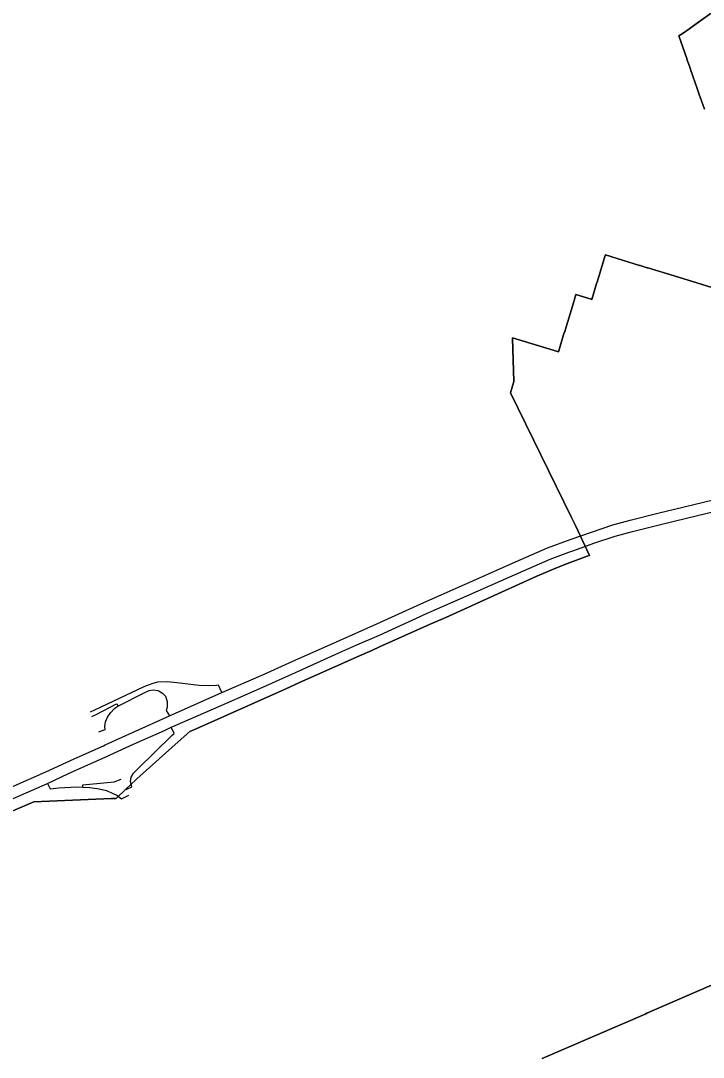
# Model space of a CAD drawing. Extents: x 0 to 34, y 0 to 22.
# Drawn here: x 5.5845 to 5.6636, y 15.3242 to 15.4443 of the extents above; entities that cross this region are included whole.
import ezdxf

# ---------------------------------------------------------------- set-up
doc = ezdxf.new("R2010")
doc.units = 0
for name, color, linetype in [('GM_X_Corporation', 7, 'Continuous'), ('GM_X_Interchange_Ramps', 7, 'Continuous'), ('GM_X_State_Route', 7, 'Continuous')]:
    doc.layers.add(name, color=color, linetype=linetype)

msp = doc.modelspace()

# ---------------------------------------------------------------- linework, layer by layer
at = {"layer": 'GM_X_Corporation'}
for points in [[(5.6663595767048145, 15.446500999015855), (5.662121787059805, 15.443453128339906), (5.662067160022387, 15.443414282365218), (5.6612847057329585, 15.442868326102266), (5.660801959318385, 15.442548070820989), (5.661719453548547, 15.439912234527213), (5.661736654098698, 15.439862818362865), (5.661848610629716, 15.439541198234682), (5.662025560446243, 15.439032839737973), (5.662282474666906, 15.438294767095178), (5.662293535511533, 15.438263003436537), (5.662342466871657, 15.438122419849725), (5.662780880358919, 15.436862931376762), (5.662800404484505, 15.436806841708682), (5.663247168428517, 15.435523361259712), (5.6632744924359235, 15.435444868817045), (5.663755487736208, 15.434063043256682)], [(5.663755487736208, 15.434063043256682), (5.6632744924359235, 15.435444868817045), (5.663247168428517, 15.435523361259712), (5.662800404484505, 15.436806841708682), (5.662780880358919, 15.436862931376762), (5.662342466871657, 15.438122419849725), (5.662293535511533, 15.438263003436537), (5.662282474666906, 15.438294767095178), (5.662025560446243, 15.439032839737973), (5.661848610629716, 15.439541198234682), (5.661736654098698, 15.439862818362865), (5.661719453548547, 15.439912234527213), (5.660801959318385, 15.442548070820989), (5.6612847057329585, 15.442868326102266), (5.662067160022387, 15.443414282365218), (5.6620879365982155, 15.443428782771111), (5.662121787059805, 15.443453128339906), (5.6663595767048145, 15.446500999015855)], [(5.664614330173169, 15.413396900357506), (5.662884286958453, 15.413925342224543), (5.6602416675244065, 15.414732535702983), (5.6572001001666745, 15.415661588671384), (5.657112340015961, 15.415688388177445), (5.656318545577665, 15.415930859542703), (5.656255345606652, 15.415950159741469), (5.652279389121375, 15.417164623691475), (5.652255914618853, 15.417087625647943), (5.652247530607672, 15.417060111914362), (5.65223247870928, 15.417010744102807), (5.6522240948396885, 15.41698323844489), (5.651318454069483, 15.414012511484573), (5.651310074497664, 15.4139850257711), (5.650710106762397, 15.412016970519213), (5.650623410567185, 15.412043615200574), (5.648866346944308, 15.412583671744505), (5.648701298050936, 15.412042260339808), (5.6486929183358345, 15.41201477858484), (5.64857573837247, 15.411630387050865), (5.6475294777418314, 15.408198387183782), (5.647521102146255, 15.408170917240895), (5.646841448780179, 15.405941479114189), (5.6467448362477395, 15.40597093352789), (5.64151416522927, 15.407565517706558), (5.641515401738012, 15.407524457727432), (5.641665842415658, 15.402517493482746), (5.641265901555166, 15.401190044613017), (5.648362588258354, 15.386761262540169), (5.648829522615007, 15.385811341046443), (5.650449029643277, 15.382345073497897), (5.650188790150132, 15.382252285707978), (5.647882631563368, 15.381402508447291), (5.646609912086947, 15.380895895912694), (5.644350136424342, 15.379931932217), (5.640244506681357, 15.378082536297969), (5.633779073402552, 15.375170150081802), (5.6319821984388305, 15.374369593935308), (5.626113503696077, 15.371754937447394), (5.625202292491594, 15.371348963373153), (5.623527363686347, 15.370602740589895), (5.620213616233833, 15.369126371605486), (5.616811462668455, 15.367610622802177), (5.615152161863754, 15.366867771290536), (5.604837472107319, 15.36227589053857), (5.604109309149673, 15.36195147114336), (5.602751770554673, 15.360740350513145), (5.597974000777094, 15.356477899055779), (5.597144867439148, 15.355694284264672), (5.596771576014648, 15.35534148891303), (5.596424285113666, 15.355013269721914), (5.595885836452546, 15.354504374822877), (5.595555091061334, 15.354191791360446), (5.595046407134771, 15.354170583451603), (5.586007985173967, 15.353793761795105), (5.581316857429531, 15.351772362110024)], [(5.581316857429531, 15.351772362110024), (5.586007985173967, 15.353793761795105), (5.595046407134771, 15.354170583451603), (5.595555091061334, 15.354191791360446), (5.595885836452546, 15.354504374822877), (5.596424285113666, 15.355013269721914), (5.596771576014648, 15.35534148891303), (5.597144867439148, 15.355694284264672), (5.597974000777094, 15.356477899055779), (5.602751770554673, 15.360740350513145), (5.604109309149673, 15.36195147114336), (5.604837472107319, 15.36227589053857), (5.615150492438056, 15.366870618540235), (5.615150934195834, 15.366870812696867), (5.616811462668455, 15.367610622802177), (5.620213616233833, 15.369126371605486), (5.623527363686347, 15.370602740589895), (5.625202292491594, 15.371348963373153), (5.626113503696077, 15.371754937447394), (5.6319821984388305, 15.374369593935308), (5.631983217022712, 15.374370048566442), (5.633779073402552, 15.375170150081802), (5.640244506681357, 15.378082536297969), (5.644350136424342, 15.379931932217), (5.646609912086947, 15.380895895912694), (5.647882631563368, 15.381402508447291), (5.650188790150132, 15.382252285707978), (5.650449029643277, 15.382345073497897), (5.648829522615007, 15.385811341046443), (5.648824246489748, 15.385822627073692), (5.648362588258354, 15.386761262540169), (5.641265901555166, 15.401190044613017), (5.641265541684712, 15.401190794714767), (5.641665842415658, 15.402517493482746), (5.641515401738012, 15.407524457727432), (5.64151416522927, 15.407565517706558), (5.6467448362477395, 15.40597093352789), (5.646841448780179, 15.405941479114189), (5.647521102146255, 15.408170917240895), (5.6475294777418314, 15.408198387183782), (5.64857573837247, 15.411630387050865), (5.6486929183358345, 15.41201477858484), (5.648701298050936, 15.412042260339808), (5.648866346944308, 15.412583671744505), (5.650623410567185, 15.412043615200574), (5.650710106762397, 15.412016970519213), (5.651310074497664, 15.4139850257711), (5.651318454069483, 15.414012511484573), (5.6522240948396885, 15.41698323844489), (5.65223247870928, 15.417010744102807), (5.652247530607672, 15.417060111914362), (5.652255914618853, 15.417087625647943), (5.652279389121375, 15.417164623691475), (5.656255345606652, 15.415950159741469), (5.656318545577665, 15.415930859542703), (5.657112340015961, 15.415688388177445), (5.6572001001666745, 15.415661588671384), (5.6602416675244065, 15.414732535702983), (5.662884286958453, 15.413925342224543), (5.664614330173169, 15.413396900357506)], [(5.644961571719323, 15.324041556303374), (5.656887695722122, 15.329213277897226), (5.657076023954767, 15.329294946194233), (5.662872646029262, 15.331808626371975), (5.666546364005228, 15.333401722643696)], [(5.666546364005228, 15.333401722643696), (5.662872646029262, 15.331808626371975), (5.657076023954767, 15.329294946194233), (5.656887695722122, 15.329213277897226), (5.644961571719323, 15.324041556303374)]]:
    msp.add_lwpolyline(points, dxfattribs=at)
at = {"layer": 'GM_X_Interchange_Ramps'}
for points in [[(5.607812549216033, 15.366456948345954), (5.60742435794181, 15.36731079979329), (5.60719178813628, 15.367278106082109), (5.60629105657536, 15.367221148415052), (5.60519256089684, 15.367262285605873), (5.602603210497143, 15.367605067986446), (5.601533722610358, 15.3677205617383), (5.600355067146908, 15.367664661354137), (5.599700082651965, 15.36746901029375), (5.59877245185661, 15.367122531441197), (5.593048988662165, 15.364417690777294), (5.592543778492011, 15.364205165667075)], [(5.593576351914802, 15.361903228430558), (5.594299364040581, 15.362182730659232), (5.594247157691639, 15.362537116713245), (5.594349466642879, 15.363076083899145), (5.594551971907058, 15.363597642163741), (5.594906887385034, 15.364124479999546), (5.595373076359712, 15.364607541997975), (5.5957997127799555, 15.364906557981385), (5.595844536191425, 15.364938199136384), (5.598878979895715, 15.36645963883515), (5.599396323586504, 15.366686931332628), (5.599911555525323, 15.366780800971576), (5.600446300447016, 15.366697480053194), (5.600930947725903, 15.366396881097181), (5.601281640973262, 15.366045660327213), (5.601498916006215, 15.365427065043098), (5.601498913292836, 15.364775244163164), (5.601376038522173, 15.364386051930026), (5.601747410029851, 15.363760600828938)], [(5.592753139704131, 15.363703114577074), (5.593239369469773, 15.363915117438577), (5.5956272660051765, 15.365151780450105), (5.5957997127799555, 15.364906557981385)], [(5.597352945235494, 15.35571546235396), (5.597226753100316, 15.356143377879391), (5.5973243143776, 15.356666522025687), (5.59756901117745, 15.357101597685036), (5.5980315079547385, 15.35758940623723), (5.602030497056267, 15.361467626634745), (5.602309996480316, 15.361722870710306), (5.601953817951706, 15.36243138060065)], [(5.587603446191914, 15.355938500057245), (5.58792355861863, 15.355303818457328), (5.588917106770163, 15.355433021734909), (5.590970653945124, 15.355529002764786), (5.591714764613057, 15.355501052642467), (5.592524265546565, 15.355470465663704), (5.593606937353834, 15.355292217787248), (5.5944301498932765, 15.355108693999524), (5.595104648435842, 15.354816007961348), (5.595375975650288, 15.354695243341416)], [(5.591714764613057, 15.355501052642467), (5.591724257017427, 15.355751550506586), (5.595338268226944, 15.356119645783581), (5.596143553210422, 15.356419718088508)], [(5.596743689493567, 15.355233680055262), (5.59740342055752, 15.355544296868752), (5.597352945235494, 15.35571546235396)], [(5.595375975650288, 15.354695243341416), (5.5956473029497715, 15.354574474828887), (5.596188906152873, 15.354155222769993), (5.597022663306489, 15.354577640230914)]]:
    msp.add_lwpolyline(points, dxfattribs=at)
at = {"layer": 'GM_X_State_Route'}
for points in [[(5.648065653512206, 15.382718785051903), (5.648612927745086, 15.382919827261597), (5.6509583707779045, 15.383757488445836), (5.653429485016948, 15.384581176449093), (5.655439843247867, 15.385139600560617), (5.6586648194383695, 15.38593539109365), (5.661694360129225, 15.386661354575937), (5.669540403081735, 15.388574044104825), (5.680067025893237, 15.391073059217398), (5.690509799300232, 15.393572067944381)], [(5.607812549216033, 15.366456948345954), (5.6126403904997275, 15.368559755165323), (5.616060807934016, 15.370095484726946), (5.621100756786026, 15.372357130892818), (5.625791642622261, 15.374423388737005), (5.630901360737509, 15.376754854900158), (5.635941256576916, 15.37898860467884), (5.64248893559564, 15.381878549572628), (5.645588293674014, 15.383218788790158), (5.648324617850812, 15.38422399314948), (5.6506700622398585, 15.385061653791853), (5.6531411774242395, 15.385885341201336), (5.655151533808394, 15.386443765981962), (5.658376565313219, 15.38723955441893), (5.661406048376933, 15.38796552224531), (5.669252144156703, 15.389878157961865)], [(5.630893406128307, 15.375315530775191), (5.6311896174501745, 15.37545068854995), (5.636229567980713, 15.377684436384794), (5.642777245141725, 15.380574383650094), (5.645876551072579, 15.381914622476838), (5.648065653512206, 15.382718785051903)], [(5.623473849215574, 15.371971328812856), (5.626079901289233, 15.3731192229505), (5.630893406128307, 15.375315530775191)], [(5.601160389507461, 15.362076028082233), (5.601953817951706, 15.36243138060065), (5.602416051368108, 15.362634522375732), (5.608363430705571, 15.36524523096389), (5.612928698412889, 15.367255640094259), (5.616349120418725, 15.368791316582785), (5.621389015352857, 15.371053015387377), (5.623473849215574, 15.371971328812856)], [(5.579690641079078, 15.353883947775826), (5.587397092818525, 15.357267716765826), (5.590691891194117, 15.358798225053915), (5.594084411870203, 15.360306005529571), (5.5943046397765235, 15.360406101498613), (5.597462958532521, 15.361841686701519), (5.601747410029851, 15.363760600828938), (5.607812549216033, 15.366456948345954)], [(5.589956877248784, 15.35703168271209), (5.590898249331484, 15.35746895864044), (5.594290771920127, 15.35897673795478), (5.594857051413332, 15.359234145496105), (5.597669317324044, 15.360512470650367), (5.601160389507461, 15.362076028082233)], [(5.526369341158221, 15.324949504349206), (5.52916285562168, 15.326657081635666), (5.5344401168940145, 15.329910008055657), (5.539410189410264, 15.332953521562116), (5.5442267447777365, 15.335913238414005), (5.547968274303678, 15.338007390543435), (5.550648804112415, 15.3394313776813), (5.553566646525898, 15.340785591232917), (5.5585088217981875, 15.3430193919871), (5.564777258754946, 15.345783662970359), (5.56949609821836, 15.347933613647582), (5.575164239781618, 15.350516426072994), (5.579897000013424, 15.35255473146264), (5.587603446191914, 15.355938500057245), (5.589956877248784, 15.35703168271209)]]:
    msp.add_lwpolyline(points, dxfattribs=at)

doc.saveas('drawing.dxf')
